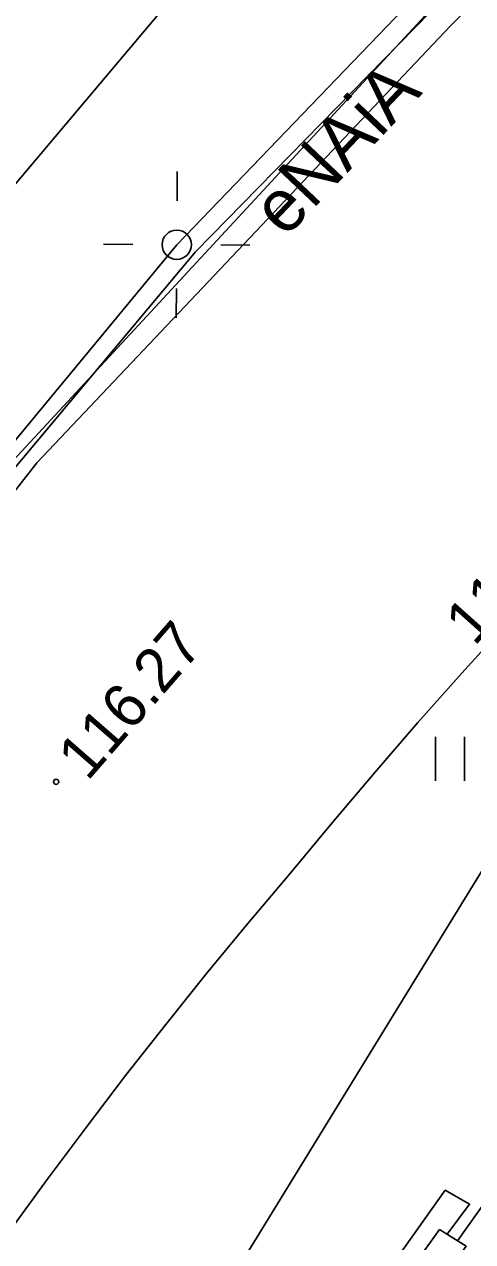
# Model space of a CAD drawing. Extents: x 6434771 to 6436222, y 5663454 to 5664782.
# Drawn here: x 6435431.8 to 6435439.46, y 5664160.93 to 5664181.7 of the extents above; entities that cross this region are included whole.
import ezdxf

# ---------------------------------------------------------------- set-up
doc = ezdxf.new("R2010")
doc.units = 0
for name, color, linetype in [('Warstwa 10', 7, 'Continuous'), ('Warstwa 12', 7, 'Continuous'), ('Warstwa 13', 7, 'Continuous'), ('Warstwa 2', 7, 'Continuous'), ('Warstwa 21', 7, 'Continuous'), ('Warstwa 25', 7, 'Continuous'), ('Warstwa 4', 7, 'Continuous'), ('Warstwa 5', 7, 'Continuous'), ('Warstwa 7', 7, 'Continuous'), ('Warstwa 8', 7, 'Continuous'), ('Warstwa 9', 7, 'Continuous')]:
    doc.layers.add(name, color=color, linetype=linetype)

msp = doc.modelspace()

# ---------------------------------------------------------------- linework, layer by layer
at = {"layer": 'Warstwa 10'}
msp.add_line((6435431.407, 5664178.698), (6435434.366, 5664182.206), dxfattribs=at)
at = {"layer": 'Warstwa 12'}
for points in [[(6435449.062, 5664192.006), (6435446.505, 5664189.847), (6435434.719, 5664177.819), (6435430.934, 5664173.304), (6435423.928, 5664164.598), (6435416.614, 5664153.526), (6435409.972, 5664142.626), (6435402.254, 5664128.699), (6435394.698, 5664115.819)], [(6435439.196, 5664160.945), (6435447.588, 5664172.733), (6435447.914, 5664173.179), (6435471.602, 5664191.144), (6435472.368, 5664191.725)], [(6435423.87, 5664165.22), (6435434.4, 5664177.942), (6435440.426, 5664184.2), (6435445.98, 5664189.91)], [(6435424.56, 5664164.68), (6435432.01, 5664174.22), (6435439.08, 5664181.68), (6435446.51, 5664189.21)], [(6435424.56, 5664164.68), (6435432.01, 5664174.22), (6435439.08, 5664181.68), (6435446.51, 5664189.21)], [(6435421.969, 5664134.001), (6435421.414, 5664134.397), (6435432.373, 5664152.496), (6435438.986, 5664161.806), (6435439.403, 5664161.571), (6435439.017, 5664161.056)]]:
    msp.add_lwpolyline(points, dxfattribs=at)
at = {"layer": 'Warstwa 2'}
msp.add_circle((6435434.4, 5664177.942), 0.25, dxfattribs=at)
at = {"layer": 'Warstwa 21'}
msp.add_line((6435431.407, 5664178.698), (6435434.366, 5664182.206), dxfattribs=at)
at = {"layer": 'Warstwa 25'}
msp.add_circle((6435432.339, 5664168.777), 0.045, dxfattribs=at)
at = {"layer": 'Warstwa 4'}
for points in [[(6435434.405, 5664178.692), (6435434.408, 5664179.192)], [(6435433.65, 5664177.947), (6435433.15, 5664177.95)], [(6435435.15, 5664177.937), (6435435.65, 5664177.934)], [(6435434.395, 5664177.192), (6435434.392, 5664176.692)]]:
    msp.add_lwpolyline(points, dxfattribs=at)
at = {"layer": 'Warstwa 5'}
for p, q in [((6435430.754, 5664173.346), (6435438.719, 5664181.93)), ((6435439.269, 5664170.632), (6435440.025, 5664171.468)), ((6435438.521, 5664169.787), (6435439.269, 5664170.632)), ((6435437.783, 5664168.935), (6435438.521, 5664169.787)), ((6435438.818, 5664168.794), (6435438.818, 5664169.544)), ((6435439.318, 5664168.794), (6435439.318, 5664169.544)), ((6435437.053, 5664168.076), (6435437.783, 5664168.935)), ((6435436.331, 5664167.209), (6435437.053, 5664168.076)), ((6435435.614, 5664166.36), (6435436.331, 5664167.209)), ((6435434.908, 5664165.503), (6435435.614, 5664166.36)), ((6435434.211, 5664164.637), (6435434.908, 5664165.503)), ((6435433.525, 5664163.763), (6435434.211, 5664164.637)), ((6435432.85, 5664162.88), (6435433.525, 5664163.763)), ((6435432.185, 5664161.99), (6435432.85, 5664162.88)), ((6435431.531, 5664161.092), (6435432.185, 5664161.99))]:
    msp.add_line(p, q, dxfattribs=at)
at = {"layer": 'Warstwa 7'}
msp.add_lwpolyline([(6435409.962, 5664108.13), (6435418.572, 5664133.392), (6435421.158, 5664137.241), (6435444.212, 5664174.744), (6435468.996, 5664191.765)], dxfattribs=at)
at = {"layer": 'Warstwa 8'}
msp.add_lwpolyline([(6435438.888, 5664161.138), (6435439.344, 5664160.852), (6435433.272, 5664152.435), (6435423.225, 5664135.296), (6435422.768, 5664135.541), (6435432.835, 5664152.69)], close=True, dxfattribs=at)
at = {"layer": 'Warstwa 9'}
for p, q in [((6435430.754, 5664173.346), (6435438.719, 5664181.93)), ((6435439.269, 5664170.632), (6435440.025, 5664171.468)), ((6435438.521, 5664169.787), (6435439.269, 5664170.632)), ((6435437.783, 5664168.935), (6435438.521, 5664169.787)), ((6435437.053, 5664168.076), (6435437.783, 5664168.935)), ((6435436.331, 5664167.209), (6435437.053, 5664168.076)), ((6435435.614, 5664166.36), (6435436.331, 5664167.209)), ((6435434.908, 5664165.503), (6435435.614, 5664166.36)), ((6435434.211, 5664164.637), (6435434.908, 5664165.503)), ((6435433.525, 5664163.763), (6435434.211, 5664164.637)), ((6435432.85, 5664162.88), (6435433.525, 5664163.763)), ((6435432.185, 5664161.99), (6435432.85, 5664162.88)), ((6435431.531, 5664161.092), (6435432.185, 5664161.99))]:
    msp.add_line(p, q, dxfattribs=at)

# ---------------------------------------------------------------- texts
at = {"layer": 'Warstwa 13'}
for s, p in [('iA', (6435437.876, 5664179.756)), ('eNA', (6435436.254, 5664178.044))]:
    msp.add_text(s, height=0.9, rotation=46.5356, dxfattribs=at).set_placement(p)
at = {"layer": 'Warstwa 25'}
for s, rotation, p in [('116.24', 48.266, (6435439.486, 5664171.076)), ('116.27', 48.9707, (6435432.875, 5664168.773))]:
    msp.add_text(s, height=0.75, rotation=rotation, dxfattribs=at).set_placement(p)

doc.saveas('drawing.dxf')
